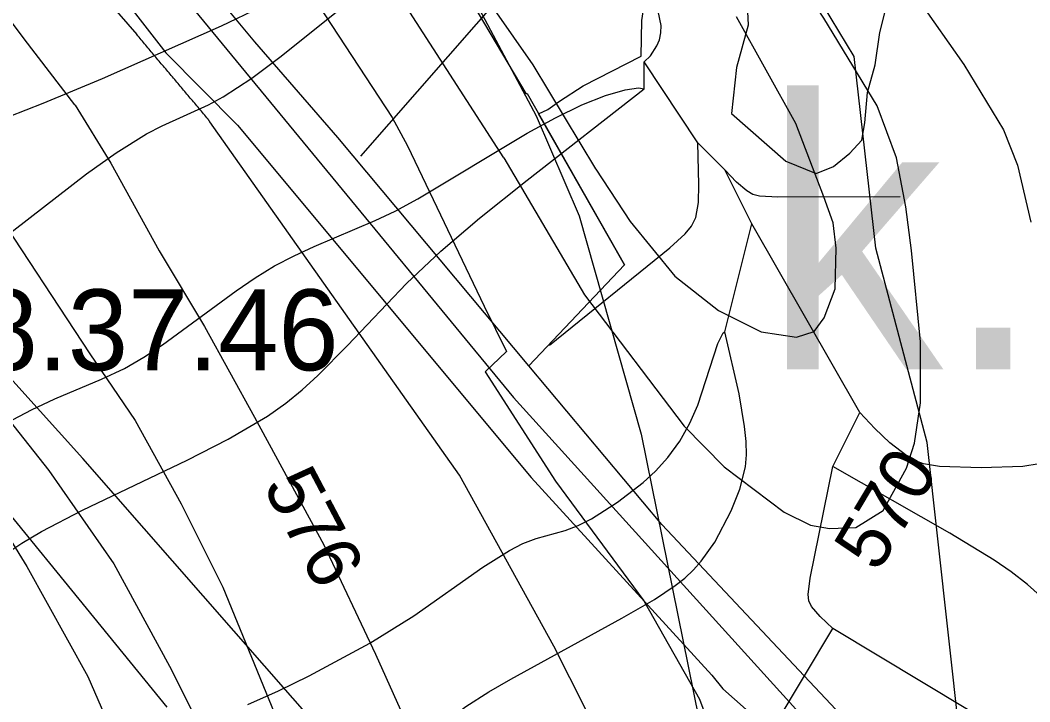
# Model space of a CAD drawing. Extents: x -709584 to -702006, y -1161789 to -1157496.
# Drawn here: x -707682.7 to -707495.5, y -1159575.6 to -1159449.3 of the extents above; entities that cross this region are included whole.
import ezdxf

# ---------------------------------------------------------------- set-up
doc = ezdxf.new("R2010")
doc.units = 0
for name, color, linetype in [('104_název KÚ', 7, 'Continuous'), ('110_silnice II. třídy a III. třídy', 7, 'Continuous'), ('120_vrstevnice hlavní', 7, 'Continuous'), ('121_vrstevnice hlavní_popis', 7, 'Continuous'), ('122_vrstevnice základní', 7, 'Continuous'), ('408_BPEJ_linie', 7, 'Continuous'), ('409_BPEJ_popis', 7, 'Continuous'), ('411_akumulovaný odtok', 7, 'Continuous'), ('419_LPIS PB', 7, 'Continuous')]:
    doc.layers.add(name, color=color, linetype=linetype)

msp = doc.modelspace()

# ---------------------------------------------------------------- linework, layer by layer
at = {"layer": '110_silnice II. třídy a III. třídy'}
msp.add_lwpolyline([(-707891.2, -1158926.02), (-707845.98, -1158974.16), (-707817.26, -1159017.7), (-707796.68, -1159073.19), (-707758.86, -1159190.4), (-707734.44, -1159300.73), (-707726.3, -1159328.96), (-707710.98, -1159361.01), (-707689.44, -1159398.33), (-707672.68, -1159420.33), (-707591.22, -1159519.21), (-707503.14, -1159616.33), (-707475.85, -1159642.64), (-707378.49, -1159735.32), (-707320.09, -1159789.38), (-707255.46, -1159826.22), (-707200.25, -1159861.16), (-707169.1, -1159885.49), (-707119.45, -1159925.38), (-707100.71, -1159937.16)], dxfattribs=at)
at = {"layer": '120_vrstevnice hlavní'}
for points in [[(-707593, -1159474.77), (-707610.4, -1159447.8), (-707624.16, -1159426.89), (-707632.16, -1159416.75), (-707646.59, -1159400.61), (-707666.47, -1159382.84), (-707696.78, -1159359.01), (-707706.95, -1159345.63), (-707716.47, -1159330.15), (-707725.44, -1159316.93), (-707731.79, -1159319.53), (-707743.86, -1159306.14), (-707753.34, -1159294.65), (-707765.27, -1159279.23)], [(-707518.46, -1159483.88), (-707520.16, -1159474.75), (-707523.78, -1159465.12), (-707533.66, -1159448.88), (-707552.45, -1159420.18), (-707562.45, -1159399.03), (-707568.45, -1159387.61), (-707575.02, -1159372.46), (-707576.02, -1159368.75), (-707586.02, -1159342.75), (-707587.73, -1159324.17), (-707587.31, -1159316.74), (-707585.73, -1159309.89), (-707581.59, -1159302.89), (-707577.02, -1159298.31), (-707568.73, -1159295.89), (-707560.85, -1159297.47), (-707551.38, -1159301.75), (-707542.95, -1159307.92), (-707532.96, -1159315.8), (-707522.8, -1159324.21), (-707508.16, -1159337.17), (-707496.62, -1159345.39), (-707468.04, -1159362.86)], [(-707727.05, -1159458.46), (-707721.47, -1159468.8), (-707702.65, -1159499.68), (-707691.58, -1159514.81), (-707677.37, -1159532.7), (-707665.29, -1159550), (-707654.95, -1159568.99), (-707646.03, -1159586.83)], [(-707593, -1159474.77), (-707578.02, -1159500.17), (-707559.53, -1159524.5), (-707552.15, -1159532.02), (-707541.01, -1159540.41), (-707536.1, -1159542.87), (-707532.62, -1159543.45), (-707527.71, -1159543.3), (-707522.65, -1159540.12), (-707518.31, -1159532.31), (-707516.86, -1159527.68), (-707515.7, -1159520.16), (-707515.7, -1159508.88), (-707517.4, -1159491.97), (-707518.46, -1159483.88)]]:
    msp.add_lwpolyline(points, dxfattribs=at)
for points in [[(-707593, -1159474.77), (-707593, -1159474.77)], [(-707518.46, -1159483.88), (-707518.46, -1159483.88)]]:
    msp.add_open_spline(points, degree=1, dxfattribs=at)
at = {"layer": '122_vrstevnice základní'}
for points in [[(-707898.3, -1158994.45), (-707889.48, -1159017.13), (-707879.4, -1159042.22), (-707870.23, -1159065.6), (-707861.97, -1159090.81), (-707857.98, -1159107.66), (-707851.23, -1159124.68), (-707836.26, -1159150.07), (-707826.25, -1159163.98), (-707794.33, -1159201.65), (-707771.35, -1159226.36), (-707755.65, -1159245.77), (-707746.68, -1159257.27), (-707740.67, -1159256.4), (-707729.8, -1159271.34), (-707715.51, -1159298.9), (-707703.93, -1159322.1), (-707687.5, -1159342.8), (-707674.05, -1159354.64), (-707659.74, -1159365.89), (-707631.31, -1159397.03), (-707621.2, -1159409.47), (-707587.64, -1159457.53), (-707575.99, -1159476.79)], [(-707824.68, -1159240.9), (-707819.47, -1159242.43), (-707811.04, -1159247.39), (-707803.57, -1159255.37), (-707791.51, -1159269.43), (-707742.74, -1159346.83), (-707719.71, -1159378.77), (-707683.61, -1159425.96), (-707661.04, -1159451.95)], [(-707672.53, -1159464.95), (-707681.95, -1159452.71), (-707746.6, -1159366.1), (-707755.61, -1159352.07), (-707769.94, -1159326.87), (-707780.28, -1159307.5), (-707793.09, -1159287.74), (-707801.88, -1159275.05), (-707824.07, -1159252.94), (-707828.92, -1159247.19)], [(-707495.44, -1159365.37), (-707505.24, -1159359.72), (-707514.35, -1159360.08), (-707520.16, -1159361.46), (-707527.87, -1159366.46), (-707535.87, -1159375.03), (-707541.16, -1159382.75), (-707543.3, -1159387.89), (-707544.16, -1159393.03), (-707543.45, -1159403.89), (-707539.59, -1159415.32), (-707529.59, -1159429.61), (-707516.02, -1159445.61), (-707507.67, -1159457.5), (-707500.34, -1159469.6), (-707497.73, -1159476.13), (-707495.25, -1159486.72)], [(-707703.35, -1159381.93), (-707697, -1159378.99), (-707689.78, -1159383.96), (-707674.11, -1159396.47), (-707652.73, -1159413.96), (-707639.38, -1159430.29), (-707627.33, -1159446.46), (-707613.72, -1159467.32), (-707610.88, -1159472.58)], [(-707533.66, -1159481.98), (-707538.85, -1159468.41), (-707549.82, -1159448.68)], [(-707748.33, -1159455.77), (-707741.96, -1159465.26), (-707733.54, -1159476.9), (-707694.13, -1159530.01), (-707681.46, -1159550.53), (-707670.12, -1159570.87), (-707643.86, -1159631.25)], [(-707702.28, -1159461.4), (-707688.16, -1159483.21), (-707669.77, -1159511.07), (-707661.35, -1159523.48), (-707652.8, -1159538.91), (-707645.09, -1159554.34), (-707626.49, -1159599.74), (-707616.12, -1159621)], [(-707672.47, -1159465.04), (-707665.84, -1159475.75), (-707656.88, -1159492.04), (-707648.51, -1159506.02), (-707639.21, -1159522.82), (-707626.35, -1159546.49), (-707616.81, -1159566.74), (-707603.14, -1159597.15), (-707589.62, -1159626.15), (-707580.05, -1159644.49)], [(-707495.82, -1159625.97), (-707496.08, -1159631.32), (-707501.04, -1159641.29), (-707508.06, -1159649.55), (-707513.39, -1159656.42), (-707519.32, -1159665.96), (-707521.7, -1159669.35), (-707524.45, -1159671.93), (-707527.36, -1159674), (-707532.17, -1159674.7), (-707537.32, -1159672.65), (-707544.03, -1159668.37), (-707549.37, -1159661.17), (-707554.55, -1159648.64), (-707557.36, -1159635.59), (-707559.24, -1159630.38), (-707566.91, -1159601.74), (-707571.82, -1159588.72), (-707583.69, -1159565.29), (-707601.19, -1159533.61), (-707647.49, -1159468.1)], [(-707610.88, -1159472.58), (-707596.63, -1159502.24), (-707592.48, -1159510.65), (-707596.43, -1159514.44), (-707583.42, -1159534.71), (-707567.05, -1159556.84), (-707556.68, -1159575.11), (-707550.97, -1159590.56)], [(-707575.95, -1159476.85), (-707569.57, -1159486.59), (-707561.29, -1159496.72), (-707553.2, -1159503.07), (-707545.28, -1159507.01), (-707538.74, -1159508.02), (-707535.47, -1159506.99), (-707533.58, -1159504.4), (-707531.53, -1159499.06), (-707531.38, -1159491.5), (-707531.9, -1159486.85), (-707533.65, -1159482.03)]]:
    msp.add_lwpolyline(points, dxfattribs=at)
for points in [[(-707647.83, -1159467.61), (-707661.04, -1159451.95)], [(-707672.53, -1159464.95), (-707672.47, -1159465.04)], [(-707647.49, -1159468.1), (-707647.83, -1159467.61)], [(-707610.88, -1159472.58), (-707610.88, -1159472.58)], [(-707575.99, -1159476.79), (-707575.95, -1159476.85)], [(-707533.65, -1159482.03), (-707533.66, -1159481.98)]]:
    msp.add_open_spline(points, degree=1, dxfattribs=at)
at = {"layer": '408_BPEJ_linie'}
for points in [[(-707615, -1159376), (-707619, -1159392), (-707615.5, -1159413.5), (-707587, -1159467), (-707579, -1159485.5), (-707567.5, -1159526), (-707552, -1159602.5), (-707554.5, -1159629.5), (-707569, -1159667.5), (-707586, -1159692.5), (-707610.5, -1159719.5), (-707639, -1159735.5), (-707657.09, -1159740.04), (-707652.26, -1159745.33), (-707659.5, -1159745.8), (-707665.28, -1159752.12), (-707673.05, -1159763.6), (-707674, -1159765)], [(-707595, -1159883.5), (-707577, -1159871.5), (-707569.5, -1159859), (-707563.5, -1159847), (-707542.5, -1159788.5), (-707509.5, -1159644.5), (-707506.5, -1159599.5), (-707514.5, -1159527.5), (-707524, -1159491.5), (-707528, -1159456), (-707533.74, -1159446.6)]]:
    msp.add_lwpolyline(points, dxfattribs=at)
at = {"layer": '411_akumulovaný odtok'}
for p, q in [((-707566.99, -1159462), (-707566.99, -1159457)), ((-707556.99, -1159472), (-707566.99, -1159457)), ((-707551.99, -1159477), (-707556.99, -1159472)), ((-707546.99, -1159487), (-707551.99, -1159477)), ((-707551.99, -1159507), (-707546.99, -1159487)), ((-707526.99, -1159522), (-707546.99, -1159487)), ((-707531.99, -1159532), (-707526.99, -1159522)), ((-707546.99, -1159587), (-707531.99, -1159562)), ((-707506.99, -1159577), (-707531.99, -1159562))]:
    msp.add_line(p, q, dxfattribs=at)
for points in [[(-707566.99, -1159457), (-707565.82, -1159455.86), (-707564.61, -1159454.05), (-707564.14, -1159452.93), (-707563.87, -1159451.63), (-707563.84, -1159450.27), (-707564.34, -1159447.61), (-707564.8, -1159446.43), (-707565.95, -1159444.3), (-707567.3, -1159442.27), (-707568.97, -1159440.23), (-707577.26, -1159431.66), (-707579.7, -1159428.69), (-707580.93, -1159426.55), (-707581.32, -1159425.46), (-707582.8, -1159418.67), (-707583.23, -1159417.64), (-707584.55, -1159415.78), (-707586.31, -1159414.12), (-707588.75, -1159412.31), (-707596.99, -1159407)], [(-707687.94, -1159468.35), (-707678.39, -1159464.63), (-707667.41, -1159460.09), (-707645.36, -1159450.34), (-707630.85, -1159443.36), (-707623.55, -1159439.28), (-707615.27, -1159433.74), (-707607.15, -1159427.6), (-707603.62, -1159424.66), (-707600.67, -1159421.99), (-707598.49, -1159419.72), (-707597.21, -1159418.02), (-707596.91, -1159417.33), (-707596.99, -1159417)], [(-707729.49, -1159524.5), (-707683.87, -1159488.19), (-707670.37, -1159477.76), (-707664.87, -1159473.86), (-707659.25, -1159470.35), (-707656.36, -1159468.83), (-707647.75, -1159464.97), (-707645, -1159463.48), (-707639.69, -1159460.01), (-707634.54, -1159456.13), (-707616.66, -1159441.79), (-707610.36, -1159437.26), (-707600.55, -1159430.64), (-707597.73, -1159428.52), (-707595.39, -1159426.5), (-707593.81, -1159424.86), (-707592.7, -1159423.48), (-707592.08, -1159422.49), (-707591.99, -1159422)], [(-707619.49, -1159474.5), (-707592.83, -1159443.94), (-707590.41, -1159440.95), (-707589.04, -1159438.91), (-707588.16, -1159436.77), (-707588.01, -1159435.72), (-707588.17, -1159433.48), (-707589.37, -1159429.15), (-707591.99, -1159422)], [(-707739.49, -1159604.5), (-707714, -1159576.04), (-707704.68, -1159565.9), (-707695.64, -1159556.72), (-707689.25, -1159551.09), (-707685.88, -1159548.52), (-707682.35, -1159546.19), (-707678.69, -1159544.03), (-707671.12, -1159540.06), (-707651.73, -1159530.81), (-707644.11, -1159526.93), (-707636.82, -1159522.64), (-707633.39, -1159520.22), (-707630.37, -1159517.76), (-707627.48, -1159515.13), (-707621.95, -1159509.54), (-707611.03, -1159498.05), (-707604.66, -1159492.1), (-707597.48, -1159485.99), (-707588.68, -1159478.89), (-707566.99, -1159462)], [(-707693.41, -1159528.22), (-707680.54, -1159521.48), (-707676.24, -1159519.43), (-707667.58, -1159515.78), (-707663.35, -1159513.79), (-707659.75, -1159511.74), (-707656.25, -1159509.45), (-707642.59, -1159499.4), (-707639.09, -1159497), (-707635.48, -1159494.8), (-707631.88, -1159492.91), (-707628.17, -1159491.21), (-707616.84, -1159486.42), (-707613.13, -1159484.67), (-707608.94, -1159482.4), (-707588.65, -1159470.22), (-707583.42, -1159467.35), (-707578.51, -1159464.97), (-707574.14, -1159463.23), (-707570.49, -1159462.2), (-707567.99, -1159461.82), (-707566.99, -1159462)], [(-707584.49, -1159509.5), (-707562.23, -1159491.43), (-707559.36, -1159488.84), (-707558.17, -1159487.43), (-707557.37, -1159485.82), (-707556.88, -1159483.05), (-707556.8, -1159479.75), (-707556.99, -1159472)], [(-707519.49, -1159482), (-707542.19, -1159482.05), (-707545.55, -1159481.87), (-707546.8, -1159481.55), (-707547.96, -1159480.89), (-707549.82, -1159479.27), (-707551.99, -1159477)], [(-707640.44, -1159576.06), (-707634.77, -1159573.57), (-707629.08, -1159570.79), (-707617.81, -1159564.74), (-707609.68, -1159559.67), (-707596.91, -1159550.64), (-707591.92, -1159547.53), (-707589.45, -1159546.27), (-707587, -1159545.29), (-707581.63, -1159543.84), (-707579.19, -1159542.9), (-707576.74, -1159541.67), (-707571.88, -1159538.6), (-707567.15, -1159534.94), (-707564.88, -1159532.87), (-707562.58, -1159530.31), (-707560.38, -1159527.3), (-707558.47, -1159523.95), (-707557.02, -1159520.62), (-707553.28, -1159509.17), (-707552.3, -1159507.18), (-707551.99, -1159507)], [(-707614.49, -1159589.5), (-707606.8, -1159581.98), (-707602.37, -1159578.22), (-707600.01, -1159576.46), (-707595.75, -1159573.71), (-707591.7, -1159571.37), (-707571.1, -1159560.1), (-707565.05, -1159556.59), (-707561.22, -1159554.04), (-707559.44, -1159552.64), (-707557.79, -1159551.12), (-707556.37, -1159549.51), (-707553.89, -1159545.97), (-707550.82, -1159540.19), (-707549.21, -1159536.16), (-707548.17, -1159532.01), (-707547.98, -1159529.81), (-707548.05, -1159527.34), (-707548.34, -1159524.54), (-707549.38, -1159518.51), (-707551.99, -1159507)], [(-707454.49, -1159522), (-707469.47, -1159521.9), (-707472.46, -1159522.11), (-707475.32, -1159522.57), (-707476.7, -1159522.95), (-707479.37, -1159524.09), (-707488.3, -1159529.34), (-707492.28, -1159531.12), (-707493.73, -1159531.5), (-707496.73, -1159531.95), (-707504.48, -1159532.24), (-707512.2, -1159531.95), (-707515.15, -1159531.46), (-707516.67, -1159530.91), (-707518.26, -1159530.03), (-707521.43, -1159527.6), (-707524.22, -1159524.95), (-707526.99, -1159522)], [(-707531.99, -1159562), (-707534.36, -1159559.76), (-707535.92, -1159557.93), (-707536.44, -1159556.84), (-707536.57, -1159555.7), (-707536.17, -1159552.65), (-707531.99, -1159532)], [(-707444.49, -1159562), (-707465.23, -1159565.12), (-707472.68, -1159566), (-707476.31, -1159566.14), (-707478.07, -1159566.06), (-707479.78, -1159565.83), (-707481.41, -1159565.38), (-707483, -1159564.67), (-707485.97, -1159562.69), (-707495.88, -1159553.83), (-707498.89, -1159551.47), (-707502.05, -1159549.32), (-707510.27, -1159544.36), (-707531.99, -1159532)]]:
    msp.add_lwpolyline(points, dxfattribs=at)
at = {"layer": '419_LPIS PB'}
for points in [[(-707675.49, -1159244.39), (-707677.49, -1159271.5), (-707676.99, -1159290.88), (-707671.98, -1159309.96), (-707667.48, -1159317.99), (-707651.96, -1159332.55), (-707641.95, -1159349.62), (-707635.44, -1159365.19), (-707630.94, -1159379.75), (-707626.94, -1159390.8), (-707620.93, -1159409.12), (-707599.91, -1159444.27), (-707588.89, -1159462.85), (-707588.66, -1159462.85), (-707570.6, -1159494.63), (-707588.33, -1159513.3), (-707623.75, -1159471.01), (-707639.13, -1159453.29), (-707674.67, -1159410.61), (-707688.68, -1159387.01), (-707707.2, -1159354.88), (-707719.72, -1159325.25), (-707730.73, -1159293.62), (-707744.74, -1159231.61)], [(-707793.1, -1159233.7), (-707777.4, -1159263.7), (-707766.77, -1159285.58), (-707742.74, -1159330.77), (-707717.21, -1159371.95), (-707684.18, -1159418.64), (-707655.65, -1159455.3), (-707642.37, -1159468.73), (-707587.93, -1159534.01), (-707554.4, -1159570.66), (-707552.39, -1159573.18), (-707538.82, -1159585.13)], [(-707598.44, -1159613.35), (-707671.02, -1159530.49), (-707714.57, -1159482.29), (-707735.05, -1159457.39), (-707751.25, -1159438.23), (-707771.77, -1159410.61), (-707790.79, -1159377.47), (-707810.82, -1159336.3), (-707828.84, -1159301.15), (-707835.34, -1159283.58), (-707837.33, -1159276), (-707845.7, -1159268.8), (-707862.6, -1159275.9), (-707870.3, -1159272.4), (-707876.3, -1159264.6), (-707890, -1159250.3)], [(-707548.13, -1159441.29), (-707547.7, -1159450.18), (-707549.82, -1159458.01), (-707550.75, -1159466.55), (-707540.7, -1159475.37), (-707535.05, -1159477.66), (-707531.83, -1159476.41), (-707528.83, -1159473.9), (-707526.59, -1159471.49), (-707526.06, -1159468.31), (-707525.53, -1159462.67), (-707524.12, -1159457.55), (-707523.24, -1159451.56), (-707522.18, -1159447.15)], [(-707496.22, -1159614.42), (-707563.67, -1159542.73), (-707588.33, -1159513.3), (-707570.6, -1159494.63), (-707586.53, -1159466.6), (-707584.8, -1159465.84), (-707582.68, -1159464.26), (-707578.27, -1159461.44), (-707567.51, -1159455.97), (-707567.39, -1159449.33), (-707566.54, -1159443.61)], [(-707700.99, -1159520.86), (-707655.45, -1159576.6)]]:
    msp.add_lwpolyline(points, dxfattribs=at)

# ---------------------------------------------------------------- texts
at = {"layer": '104_název KÚ'}
msp.add_text('k. ú. Kunějov', height=50, dxfattribs=at).set_placement((-707545, -1159514))
at = {"layer": '121_vrstevnice hlavní_popis'}
for s, rotation, p in [('570', 59.1337, (-707523.66, -1159551.84)), ('576', 297.8246, (-707637.77, -1159535.55))]:
    msp.add_text(s, height=10, rotation=rotation, dxfattribs=at).set_placement(p)
at = {"layer": '409_BPEJ_popis'}
msp.add_text('8.37.46', height=15, dxfattribs=at).set_placement((-707690.56, -1159514.16))

doc.saveas('drawing.dxf')
